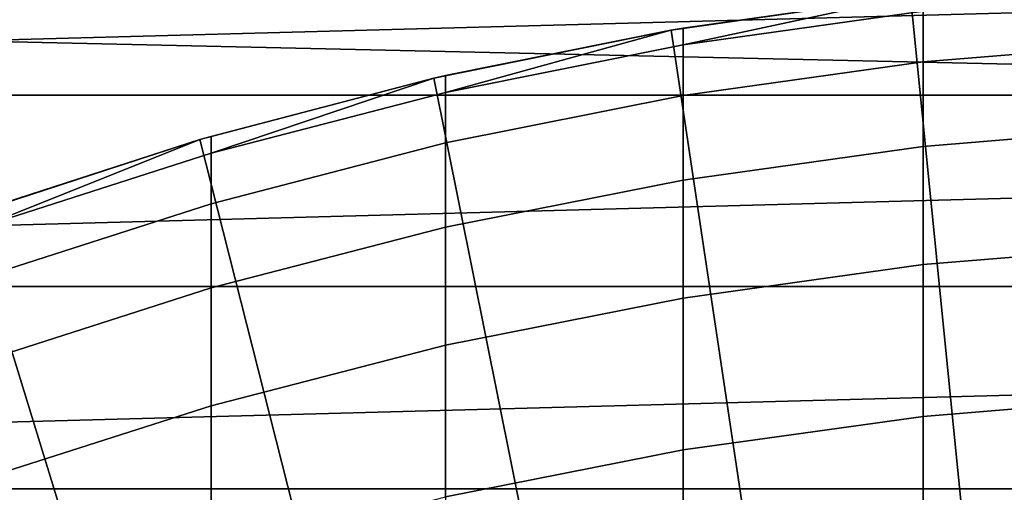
# Model space of a CAD drawing. Header units: metres. Extents: x -28 to 70, y -218 to 28.
# Tile 353 of 463: x -3.4 to -0.96, y 9.2 to 10.37. Entities that reach past the tile are written whole.
import ezdxf

# ---------------------------------------------------------------- set-up
doc = ezdxf.new("R2010")
doc.units = ezdxf.units.M
doc.layers.add('solid_10_261_432_XXX', color=7, linetype='CONTINUOUS')

msp = doc.modelspace()

# ---------------------------------------------------------------- linework, layer by layer
at = {"layer": 'solid_10_261_432_XXX'}
for points in [[(-24.776649, 11.93179, -5), (25.28702, 10.80817, -5), (25.74646, 9.662806, -5), (-25.28702, 10.80817, -5)], [(-25.28702, 10.80817, -5), (25.74646, 9.662806, -5), (26.154049, 8.497979, -5), (-25.74646, 9.662806, -5)], [(7.993875, 10.62958, 235.5), (-7.993793, 10.629641, 235.5), (-8.553132, 10.184985, 235.5)], [(8.553211, 10.184919, 235.5), (7.993875, 10.62958, 235.5), (-8.553132, 10.184985, 235.5)], [(-0.534895, 9.184435, 235.800003), (-1.068092, 9.137789, 235.800003), (-1.196975, 10.43155, 235.800003), (-0.59939, 10.482876, 235.800003)], [(-1.16592, 10.393136, 388.842957), (-1.16592, 10.267373, 391.883606), (-0.567694, 10.316874, 391.886353), (-0.567694, 10.442692, 388.84433)], [(-1.19691, 10.431559, 385.799988), (-1.196975, 10.43155, 235.800003), (-1.790391, 10.346231, 235.800003), (-1.760336, 10.351387, 385.799988)], [(-1.068092, 9.137789, 235.800003), (-1.5975, 9.060243, 235.800003), (-1.790391, 10.346231, 235.800003), (-1.196975, 10.43155, 235.800003)], [(-1.16592, 10.393136, 388.842957), (-1.16592, 10.435067, 385.799988), (-1.19691, 10.431559, 385.799988), (-1.760336, 10.309487, 388.840668)], [(-1.760336, 10.309487, 388.840668), (-1.19691, 10.431559, 385.799988), (-1.760336, 10.351387, 385.799988)], [(-1.760336, 10.309487, 388.840668), (-1.760336, 10.183821, 391.878998), (-1.16592, 10.267373, 391.883606), (-1.16592, 10.393136, 388.842957)], [(-1.5975, 9.060243, 235.800003), (-2.121712, 8.952003, 235.800003), (-2.378282, 10.227109, 235.800003), (-1.790391, 10.346231, 235.800003)], [(-2.348998, 10.233875, 385.799988), (-1.790483, 10.346215, 385.799988), (-1.790391, 10.346231, 235.800003), (-2.378282, 10.227109, 235.800003)], [(-1.760336, 10.309487, 388.840668), (-1.760336, 10.351387, 385.799988), (-1.790483, 10.346215, 385.799988), (-2.348998, 10.19202, 388.837433)], [(-2.348998, 10.19202, 388.837433), (-1.790483, 10.346215, 385.799988), (-2.348998, 10.233875, 385.799988)], [(-1.790483, 10.346215, 385.799988), (-1.760336, 10.351387, 385.799988), (-1.790391, 10.346231, 235.800003)], [(-2.348998, 10.19202, 388.837433), (-2.348998, 10.066487, 391.872528), (-1.760336, 10.183821, 391.878998), (-1.760336, 10.309487, 388.840668)], [(-1.16592, 10.267373, 391.883606), (-1.16592, 10.057876, 394.919647), (-0.567694, 10.107281, 394.923737), (-0.567694, 10.316874, 391.886353)], [(-1.760336, 10.183821, 391.878998), (-1.760336, 9.974482, 394.91275), (-1.16592, 10.057876, 394.919647), (-1.16592, 10.267373, 391.883606)], [(-2.378216, 10.227125, 385.799988), (-2.378282, 10.227109, 235.800003), (-2.958127, 10.074696, 235.800003), (-2.929983, 10.082916, 385.799988)], [(-2.121712, 8.952003, 235.800003), (-2.638545, 8.813518, 235.800003), (-2.958127, 10.074696, 235.800003), (-2.378282, 10.227109, 235.800003)], [(-2.348998, 10.19202, 388.837433), (-2.348998, 10.233875, 385.799988), (-2.378216, 10.227125, 385.799988), (-2.929983, 10.041119, 388.833252)], [(-2.929983, 10.041119, 388.833252), (-2.378216, 10.227125, 385.799988), (-2.929983, 10.082916, 385.799988)], [(-2.378216, 10.227125, 385.799988), (-2.348998, 10.233875, 385.799988), (-2.378282, 10.227109, 235.800003)], [(8.553211, 10.184919, 235.5), (-8.553132, 10.184985, 235.5), (-9.087808, 9.710908, 235.5)], [(9.087883, 9.710837, 235.5), (8.553211, 10.184919, 235.5), (-9.087808, 9.710908, 235.5)], [(-2.929983, 10.041119, 388.833252), (-2.929983, 9.915757, 391.864227), (-2.348998, 10.066487, 391.872528), (-2.348998, 10.19202, 388.837433)], [(-2.348998, 10.066487, 391.872528), (-2.348998, 9.857371, 394.903046), (-1.760336, 9.974482, 394.91275), (-1.760336, 10.183821, 391.878998)], [(-1.16592, 10.057876, 394.919647), (-1.16592, 9.764801, 397.948761), (-0.567694, 9.814075, 397.954224), (-0.567694, 10.107281, 394.923737)], [(-2.929983, 10.041119, 388.833252), (-2.929983, 10.082916, 385.799988), (-2.958192, 10.074677, 385.799988), (-3.501391, 9.857275, 388.828186)], [(-2.958192, 10.074677, 385.799988), (-2.929983, 10.082916, 385.799988), (-2.958127, 10.074696, 235.800003)], [(-2.638545, 8.813518, 235.800003), (-3.146645, 8.64515, 235.800003), (-3.52855, 9.889355, 235.800003), (-2.958127, 10.074696, 235.800003)], [(-3.501391, 9.899003, 385.799988), (-2.958192, 10.074677, 385.799988), (-2.958127, 10.074696, 235.800003), (-3.52855, 9.889355, 235.800003)], [(-3.501391, 9.857275, 388.828186), (-2.958192, 10.074677, 385.799988), (-3.501391, 9.899003, 385.799988)], [(-2.929983, 9.915757, 391.864227), (-2.929983, 9.706927, 394.890564), (-2.348998, 9.857371, 394.903046), (-2.348998, 10.066487, 391.872528)], [(-1.760336, 9.974482, 394.91275), (-1.760336, 9.681629, 397.939545), (-1.16592, 9.764801, 397.948761), (-1.16592, 10.057876, 394.919647)], [(-3.501391, 9.857275, 388.828186), (-3.501391, 9.732123, 391.854095), (-2.929983, 9.915757, 391.864227), (-2.929983, 10.041119, 388.833252)], [(-2.348998, 9.857371, 394.903046), (-2.348998, 9.564831, 397.926636), (-1.760336, 9.681629, 397.939545), (-1.760336, 9.974482, 394.91275)], [(-3.501391, 9.732123, 391.854095), (-3.501391, 9.523643, 394.875397), (-2.929983, 9.706927, 394.890564), (-2.929983, 9.915757, 391.864227)], [(-3.146645, 8.64515, 235.800003), (-3.643899, 8.447603, 235.800003), (-4.087319, 9.671807, 235.800003), (-3.52855, 9.889355, 235.800003)], [(-2.929983, 9.706927, 394.890564), (-2.929983, 9.414787, 397.910034), (-2.348998, 9.564831, 397.926636), (-2.348998, 9.857371, 394.903046)], [(-1.16592, 9.764801, 397.948761), (-1.16592, 9.388373, 400.968658), (-0.567694, 9.437478, 400.975464), (-0.567694, 9.814075, 397.954224)], [(-1.760336, 9.681629, 397.939545), (-1.760336, 9.305486, 400.957153), (-1.16592, 9.388373, 400.968658), (-1.16592, 9.764801, 397.948761)], [(9.087883, 9.710837, 235.5), (-9.087808, 9.710908, 235.5), (-9.596246, 9.208803, 235.5)], [(9.596316, 9.20873, 235.5), (9.087883, 9.710837, 235.5), (-9.596246, 9.208803, 235.5)], [(-3.501391, 9.523643, 394.875397), (-3.501391, 9.231991, 397.889801), (-2.929983, 9.414787, 397.910034), (-2.929983, 9.706927, 394.890564)], [(-25.74646, 9.662806, -5), (26.154049, 8.497979, -5), (26.508976, 7.316027, -5), (-26.154049, 8.497979, -5)], [(-2.348998, 9.564831, 397.926636), (-2.348998, 9.189088, 400.94101), (-1.760336, 9.305486, 400.957153), (-1.760336, 9.681629, 397.939545)], [(-2.929983, 9.414787, 397.910034), (-2.929983, 9.039559, 400.920288), (-2.348998, 9.189088, 400.94101), (-2.348998, 9.564831, 397.926636)], [(-1.16592, 9.388373, 400.968658), (-1.16592, 8.928877, 403.97702), (-0.567694, 8.977776, 403.985168), (-0.567694, 9.437478, 400.975464)], [(-3.501391, 9.231991, 397.889801), (-3.501391, 8.857389, 400.89502), (-2.929983, 9.039559, 400.920288), (-2.929983, 9.414787, 397.910034)], [(-1.760336, 9.305486, 400.957153), (-1.760336, 8.846338, 403.963226), (-1.16592, 8.928877, 403.97702), (-1.16592, 9.388373, 400.968658)], [(-2.348998, 9.189088, 400.94101), (-2.348998, 8.73043, 403.943909), (-1.760336, 8.846338, 403.963226), (-1.760336, 9.305486, 400.957153)], [(9.596316, 9.20873, 235.5), (-9.596246, 9.208803, 235.5), (-10.076961, 8.680141, 235.5)], [(10.077027, 8.680064, 235.5), (9.596316, 9.20873, 235.5), (-10.076961, 8.680141, 235.5)]]:
    msp.add_3dface(points, dxfattribs=at)

doc.saveas('drawing.dxf')
